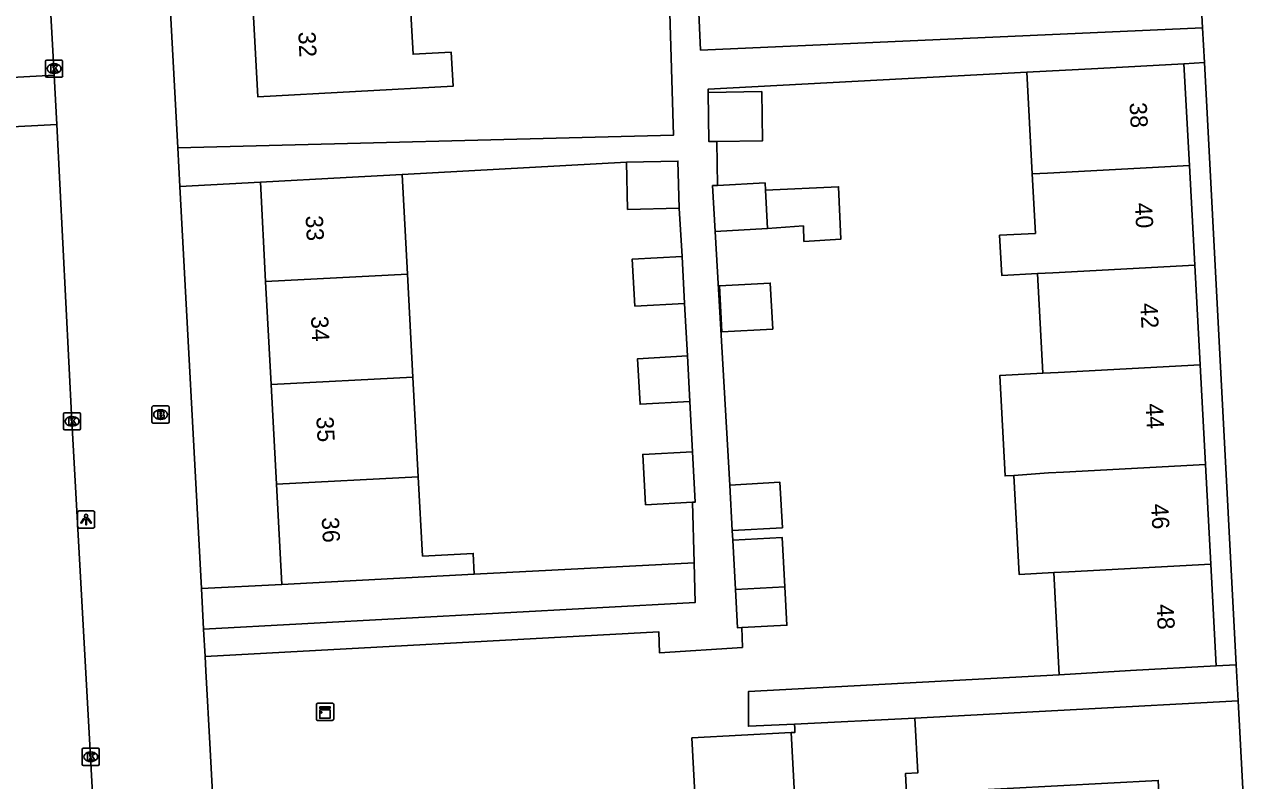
# Model space of a CAD drawing. Extents: x 158087 to 159494, y 382905 to 383981.
# Drawn here: x 158744.8 to 158815.4, y 383427.4 to 383471.3 of the extents above; entities that cross this region are included whole.
import ezdxf

# ---------------------------------------------------------------- set-up
doc = ezdxf.new("R2010")
doc.units = 0
for name, color, linetype in [('IMGEO_Brandkraan', 7, 'Continuous'), ('IMGEO_Groenvoorziening', 7, 'Continuous'), ('IMGEO_Kast', 7, 'Continuous'), ('IMGEO_Kolk', 7, 'Continuous'), ('IMGEO_Lichtpunt', 7, 'Continuous'), ('IMGEO_Pand', 7, 'Continuous'), ('IMGEO_Pand_nummerreeks', 7, 'Continuous'), ('IMGEO_Rijbaan_lokaal_open', 7, 'Continuous'), ('IMGEO_Voetpad_open', 7, 'Continuous')]:
    doc.layers.add(name, color=color, linetype=linetype)

msp = doc.modelspace()

# ---------------------------------------------------------------- linework, layer by layer
at = {"layer": 'IMGEO_Brandkraan'}
for p, q in [((158752.213, 383448.228), (158752.213, 383449.08)), ((158752.288, 383449.154), (158753.14, 383449.154)), ((158752.701, 383448.934), (158752.726, 383448.934)), ((158753.214, 383449.08), (158753.214, 383448.228)), ((158753.14, 383448.154), (158752.288, 383448.154)), ((158752.724, 383448.374), (158752.699, 383448.374))]:
    msp.add_line(p, q, dxfattribs=at)
for points in [[(158752.213, 383448.228), (158752.213, 383449.08)], [(158752.288, 383449.154), (158753.14, 383449.154)], [(158752.561, 383448.854), (158752.561, 383448.454), (158752.774, 383448.454)], [(158752.792, 383448.854), (158752.561, 383448.854)], [(158753.214, 383449.08), (158753.214, 383448.228)], [(158753.14, 383448.154), (158752.288, 383448.154)], [(158752.74, 383448.773), (158752.686, 383448.773), (158752.686, 383448.697)], [(158752.686, 383448.697), (158752.739, 383448.697)], [(158752.748, 383448.621), (158752.686, 383448.621), (158752.686, 383448.54)], [(158752.686, 383448.54), (158752.748, 383448.54)]]:
    msp.add_lwpolyline(points, dxfattribs=at)
for centre, radius, start, end in [((158752.29, 383449.078), 0.0765, 91.55205, 178.44795), ((158752.29, 383449.078), 0.0765, 91.55205, 178.44795), ((158752.796, 383448.709), 0.145, 59.4692, 91.53667), ((158752.821, 383448.756), 0.0922, 285.51372, 58.15012), ((158753.138, 383449.078), 0.0765, 1.55205, 88.44795), ((158753.138, 383449.078), 0.0765, 1.55205, 88.44795), ((158752.29, 383448.23), 0.0765, 181.55205, 268.44795), ((158752.29, 383448.23), 0.0765, 181.55205, 268.44795), ((158752.741, 383448.735), 0.0379, 267.82845, 90.93552), ((158752.749, 383448.58), 0.0404, 269.87594, 90.50774), ((158752.78, 383448.705), 0.251, 268.66757, 293.53466), ((158752.826, 383448.564), 0.105, 301.31148, 78.98903), ((158753.138, 383448.23), 0.0765, 271.55205, 358.44795), ((158753.138, 383448.23), 0.0765, 271.55205, 358.44795)]:
    msp.add_arc(centre, radius, start, end, dxfattribs=at)
for centre, major_axis, ratio, start_param, end_param in [((158752.7, 383448.654), (-0.387, 0.002), 0.722429, 4.712389, 7.853982), ((158752.725, 383448.654), (-0.39, 0.002), 0.717154, 1.570796, 4.712389)]:
    msp.add_ellipse(centre, major_axis=major_axis, ratio=ratio, start_param=start_param, end_param=end_param, dxfattribs=at)
at = {"layer": 'IMGEO_Groenvoorziening'}
for points in [[(158770.939, 383439.389), (158783.713, 383440.041)], [(158755.084, 383438.538), (158759.755, 383438.789)]]:
    msp.add_lwpolyline(points, dxfattribs=at)
at = {"layer": 'IMGEO_Kast'}
for p, q in [((158761.845, 383431.881), (158762.686, 383431.881)), ((158762.686, 383431.881), (158761.845, 383431.881)), ((158761.77, 383430.956), (158761.77, 383431.797)), ((158761.77, 383431.797), (158761.77, 383430.956)), ((158762.77, 383431.806), (158762.77, 383430.965)), ((158762.77, 383430.965), (158762.77, 383431.806)), ((158762.695, 383430.881), (158761.854, 383430.881)), ((158761.854, 383430.881), (158762.695, 383430.881))]:
    msp.add_line(p, q, dxfattribs=at)
for points in [[(158761.965, 383431.671), (158762.565, 383431.671), (158762.565, 383431.586), (158761.965, 383431.586), (158761.965, 383431.671)], [(158761.965, 383431.496), (158762.565, 383431.496), (158762.565, 383431.007), (158761.965, 383431.007), (158761.965, 383431.496)]]:
    msp.add_lwpolyline(points, dxfattribs=at)
msp.add_circle((158762.049, 383431.345), 0.0377, dxfattribs=at)
for centre, start, end in [((158761.848, 383431.803), 92.4484, 184.28452), ((158761.848, 383431.803), 92.4484, 184.28452), ((158762.692, 383431.803), 2.4484, 94.28452), ((158762.692, 383431.803), 2.4484, 94.28452), ((158761.848, 383430.959), 182.4484, 274.28452), ((158761.848, 383430.959), 182.4484, 274.28452), ((158762.692, 383430.959), 272.4484, 4.28452), ((158762.692, 383430.959), 272.4484, 4.28452)]:
    msp.add_arc(centre, 0.0779, start, end, dxfattribs=at)
at = {"layer": 'IMGEO_Kolk'}
for p, q in [((158746.023, 383468.331), (158746.023, 383469.183)), ((158746.098, 383469.257), (158746.95, 383469.257)), ((158746.511, 383469.037), (158746.536, 383469.037)), ((158747.024, 383469.183), (158747.024, 383468.331)), ((158746.95, 383468.257), (158746.098, 383468.257)), ((158746.534, 383468.477), (158746.509, 383468.477)), ((158747.068, 383447.836), (158747.068, 383448.688)), ((158747.143, 383448.762), (158747.995, 383448.762)), ((158747.556, 383448.542), (158747.581, 383448.542)), ((158748.069, 383448.688), (158748.069, 383447.836)), ((158747.995, 383447.762), (158747.143, 383447.762)), ((158747.579, 383447.982), (158747.554, 383447.982)), ((158748.152, 383428.341), (158748.152, 383429.193)), ((158748.227, 383429.267), (158749.079, 383429.267)), ((158748.64, 383429.047), (158748.665, 383429.047)), ((158749.153, 383429.193), (158749.153, 383428.341)), ((158748.663, 383428.487), (158748.638, 383428.487)), ((158749.079, 383428.267), (158748.227, 383428.267))]:
    msp.add_line(p, q, dxfattribs=at)
for points in [[(158746.023, 383468.331), (158746.023, 383469.183)], [(158746.098, 383469.257), (158746.95, 383469.257)], [(158746.344, 383468.957), (158746.467, 383468.957), (158746.467, 383468.806), (158746.597, 383468.957), (158746.761, 383468.957), (158746.615, 383468.806), (158746.768, 383468.557), (158746.616, 383468.557), (158746.531, 383468.721), (158746.467, 383468.654), (158746.467, 383468.557), (158746.344, 383468.557), (158746.344, 383468.957)], [(158747.024, 383469.183), (158747.024, 383468.331)], [(158746.95, 383468.257), (158746.098, 383468.257)], [(158747.068, 383447.836), (158747.068, 383448.688)], [(158747.143, 383448.762), (158747.995, 383448.762)], [(158747.389, 383448.462), (158747.512, 383448.462), (158747.512, 383448.311), (158747.642, 383448.462), (158747.806, 383448.462), (158747.66, 383448.311), (158747.813, 383448.062), (158747.661, 383448.062), (158747.576, 383448.226), (158747.512, 383448.159), (158747.512, 383448.062), (158747.389, 383448.062), (158747.389, 383448.462)], [(158748.069, 383448.688), (158748.069, 383447.836)], [(158747.995, 383447.762), (158747.143, 383447.762)], [(158748.152, 383428.341), (158748.152, 383429.193)], [(158748.227, 383429.267), (158749.079, 383429.267)], [(158749.153, 383429.193), (158749.153, 383428.341)], [(158748.473, 383428.967), (158748.596, 383428.967), (158748.596, 383428.816), (158748.726, 383428.967), (158748.89, 383428.967), (158748.744, 383428.816), (158748.897, 383428.567), (158748.745, 383428.567), (158748.66, 383428.731), (158748.596, 383428.664), (158748.596, 383428.567), (158748.473, 383428.567), (158748.473, 383428.967)], [(158749.079, 383428.267), (158748.227, 383428.267)]]:
    msp.add_lwpolyline(points, dxfattribs=at)
for centre, start, end in [((158746.1, 383469.181), 91.55205, 178.44795), ((158746.1, 383469.181), 91.55205, 178.44795), ((158746.948, 383469.181), 1.55205, 88.44795), ((158746.948, 383469.181), 1.55205, 88.44795), ((158746.1, 383468.333), 181.55205, 268.44795), ((158746.1, 383468.333), 181.55205, 268.44795), ((158746.948, 383468.333), 271.55205, 358.44795), ((158746.948, 383468.333), 271.55205, 358.44795), ((158747.145, 383448.686), 91.55205, 178.44795), ((158747.145, 383448.686), 91.55205, 178.44795), ((158747.993, 383448.686), 1.55205, 88.44795), ((158747.993, 383448.686), 1.55205, 88.44795), ((158747.145, 383447.838), 181.55205, 268.44795), ((158747.145, 383447.838), 181.55205, 268.44795), ((158747.993, 383447.838), 271.55205, 358.44795), ((158747.993, 383447.838), 271.55205, 358.44795), ((158748.229, 383429.191), 91.55205, 178.44795), ((158748.229, 383429.191), 91.55205, 178.44795), ((158749.077, 383429.191), 1.55205, 88.44795), ((158749.077, 383429.191), 1.55205, 88.44795), ((158748.229, 383428.343), 181.55205, 268.44795), ((158748.229, 383428.343), 181.55205, 268.44795), ((158749.077, 383428.343), 271.55205, 358.44795), ((158749.077, 383428.343), 271.55205, 358.44795)]:
    msp.add_arc(centre, 0.0765, start, end, dxfattribs=at)
for centre, major_axis, ratio, start_param, end_param in [((158746.51, 383468.757), (-0.387, 0.002), 0.722429, 4.712389, 7.853982), ((158746.535, 383468.757), (-0.39, 0.002), 0.717154, 1.570796, 4.712389), ((158747.555, 383448.262), (-0.387, 0.002), 0.722429, 4.712389, 7.853982), ((158747.58, 383448.262), (-0.39, 0.002), 0.717154, 1.570796, 4.712389), ((158748.639, 383428.767), (-0.387, 0.002), 0.722429, 4.712389, 7.853982), ((158748.664, 383428.767), (-0.39, 0.002), 0.717154, 1.570796, 4.712389)]:
    msp.add_ellipse(centre, major_axis=major_axis, ratio=ratio, start_param=start_param, end_param=end_param, dxfattribs=at)
at = {"layer": 'IMGEO_Lichtpunt'}
for p, q in [((158747.887, 383442.962), (158747.887, 383442.155)), ((158747.887, 383442.962), (158747.887, 383442.155)), ((158748.789, 383443.057), (158747.981, 383443.057)), ((158748.789, 383443.057), (158747.981, 383443.057)), ((158748.883, 383442.155), (158748.883, 383442.962)), ((158748.883, 383442.155), (158748.883, 383442.962)), ((158747.981, 383442.061), (158748.789, 383442.061)), ((158747.981, 383442.061), (158748.789, 383442.061))]:
    msp.add_line(p, q, dxfattribs=at)
for points in [[(158748.261, 383442.626), (158748.3, 383442.598), (158748.112, 383442.336), (158748.074, 383442.363), (158748.261, 383442.626)], [(158748.363, 383442.578), (158748.41, 383442.578), (158748.41, 383442.256), (158748.363, 383442.256), (158748.363, 383442.578)], [(158748.473, 383442.598), (158748.511, 383442.625), (158748.698, 383442.363), (158748.659, 383442.335), (158748.473, 383442.598)]]:
    msp.add_lwpolyline(points, dxfattribs=at)
msp.add_circle((158748.386, 383442.76), 0.0994, dxfattribs=at)
for centre, start, end in [((158747.981, 383442.962), 90, 180), ((158747.981, 383442.962), 90, 180), ((158748.789, 383442.962), 0, 90), ((158748.789, 383442.962), 0, 90), ((158747.981, 383442.155), 180, 270), ((158747.981, 383442.155), 180, 270), ((158748.789, 383442.155), 270, 0), ((158748.789, 383442.155), 270, 360)]:
    msp.add_arc(centre, 0.0946, start, end, dxfattribs=at)
at = {"layer": 'IMGEO_Pand'}
for points in [[(158767.177, 383473.347), (158767.381, 383469.588), (158769.597, 383469.708), (158769.704, 383467.729), (158758.371, 383467.115), (158758.06, 383472.854)], [(158803.041, 383468.55), (158807.176, 383468.773), (158812.168, 383469.041)], [(158812.486, 383463.13), (158812.168, 383469.041)], [(158803.359, 383462.64), (158803.041, 383468.55)], [(158784.528, 383467.374), (158787.639, 383467.425), (158787.686, 383464.566), (158785.023, 383464.522)], [(158785.023, 383464.522), (158784.575, 383464.515), (158784.528, 383467.374)], [(158779.78, 383463.314), (158782.769, 383463.389), (158782.837, 383460.646)], [(158782.837, 383460.646), (158779.849, 383460.571), (158779.78, 383463.314)], [(158803.359, 383462.64), (158804.243, 383462.687), (158812.486, 383463.13)], [(158812.486, 383463.13), (158812.797, 383457.339)], [(158758.509, 383462.167), (158763.502, 383462.435), (158766.74, 383462.609)], [(158767.051, 383456.819), (158766.74, 383462.609)], [(158803.671, 383456.849), (158801.584, 383456.738), (158801.46, 383459.071), (158803.545, 383459.182), (158803.359, 383462.64)], [(158758.818, 383456.378), (158758.509, 383462.167)], [(158784.931, 383459.302), (158784.788, 383461.956), (158785.065, 383461.971)], [(158785.065, 383461.971), (158787.833, 383462.12), (158787.856, 383461.697)], [(158787.856, 383461.697), (158792.104, 383461.891), (158792.235, 383458.839), (158790.095, 383458.721), (158790.064, 383459.614), (158787.976, 383459.466)], [(158787.976, 383459.466), (158787.856, 383461.697)], [(158787.976, 383459.466), (158784.931, 383459.302)], [(158783.013, 383457.847), (158780.121, 383457.691), (158780.268, 383454.957), (158783.16, 383455.113)], [(158783.013, 383457.847), (158783.16, 383455.113)], [(158812.797, 383457.339), (158804.554, 383456.896), (158803.671, 383456.849)], [(158813.109, 383451.548), (158812.797, 383457.339)], [(158767.051, 383456.819), (158758.818, 383456.378)], [(158767.372, 383450.836), (158767.051, 383456.819)], [(158803.982, 383451.058), (158803.671, 383456.849)], [(158759.136, 383450.395), (158758.818, 383456.378)], [(158785.326, 383453.465), (158785.182, 383456.14), (158788.139, 383456.299), (158788.283, 383453.624), (158785.326, 383453.465)], [(158783.466, 383449.408), (158780.574, 383449.252), (158780.432, 383451.902), (158783.324, 383452.058)], [(158783.324, 383452.058), (158783.466, 383449.408)], [(158802.283, 383445.119), (158801.779, 383445.092), (158801.465, 383450.922), (158803.982, 383451.058)], [(158813.109, 383451.548), (158804.865, 383451.105), (158803.982, 383451.058)], [(158813.42, 383445.758), (158813.109, 383451.548)], [(158759.136, 383450.395), (158767.372, 383450.836)], [(158759.445, 383444.604), (158759.136, 383450.395)], [(158767.683, 383445.045), (158767.372, 383450.836)], [(158783.626, 383443.565), (158780.888, 383443.418), (158780.731, 383446.335), (158783.623, 383446.491)], [(158783.623, 383446.491), (158783.78, 383443.573), (158783.626, 383443.565)], [(158813.42, 383445.758), (158805.176, 383445.315), (158804.294, 383445.268), (158802.283, 383445.119)], [(158813.731, 383439.967), (158813.42, 383445.758)], [(158759.445, 383444.604), (158767.683, 383445.045)], [(158759.755, 383438.789), (158759.445, 383444.604)], [(158767.683, 383445.045), (158767.931, 383440.43), (158770.875, 383440.588), (158770.939, 383439.389)], [(158785.79, 383444.561), (158788.698, 383444.718), (158788.84, 383442.076), (158785.932, 383441.919)], [(158785.932, 383441.919), (158785.79, 383444.561)], [(158802.283, 383445.119), (158802.593, 383439.368), (158804.605, 383439.476)], [(158785.967, 383441.348), (158788.834, 383441.502), (158788.988, 383438.637)], [(158786.121, 383438.483), (158785.967, 383441.348)], [(158804.605, 383439.476), (158805.487, 383439.524), (158813.731, 383439.967)], [(158814.049, 383434.056), (158813.731, 383439.967)], [(158770.939, 383439.389), (158759.755, 383438.789)], [(158804.925, 383433.525), (158804.605, 383439.476)], [(158786.121, 383438.483), (158788.988, 383438.637)], [(158786.492, 383436.273), (158786.241, 383436.26), (158786.121, 383438.483)], [(158788.988, 383438.637), (158789.108, 383436.414), (158786.492, 383436.273)], [(158804.925, 383433.525), (158809.057, 383433.788), (158814.049, 383434.056)], [(158789.348, 383430.17), (158789.569, 383430.182), (158789.556, 383430.42), (158789.542, 383430.672)], [(158789.542, 383430.672), (158796.528, 383431.019)], [(158796.528, 383431.019), (158796.703, 383427.833), (158795.993, 383427.794), (158796.058, 383426.608), (158810.679, 383427.393), (158811.679, 383408.796), (158796.765, 383407.994), (158795.989, 383422.454), (158789.779, 383422.121), (158789.695, 383423.683)], [(158789.695, 383423.683), (158783.929, 383423.374), (158783.581, 383429.861), (158789.348, 383430.17)], [(158789.695, 383423.683), (158789.348, 383430.17)]]:
    msp.add_lwpolyline(points, dxfattribs=at)
at = {"layer": 'IMGEO_Rijbaan_lokaal_open'}
for points in [[(158742.488, 383543.188), (158742.993, 383534.476), (158744.278, 383508.757), (158744.763, 383500), (158745.303, 383490.257), (158746.519, 383468.757), (158746.538, 383468.375)], [(158746.538, 383468.375), (158739.475, 383467.995)], [(158746.538, 383468.375), (158746.684, 383465.519)], [(158746.684, 383465.519), (158739.632, 383465.14)], [(158746.684, 383465.519), (158747.564, 383448.262), (158748.649, 383428.766), (158749.095, 383420.555), (158749.292, 383417.289), (158749.378, 383416.177)]]:
    msp.add_lwpolyline(points, dxfattribs=at)
at = {"layer": 'IMGEO_Voetpad_open'}
for points in [[(158749.185, 383548.475), (158751.779, 383500), (158753.706, 383464.158)], [(158813.255, 383471.134), (158811.73, 383500), (158810.686, 383519.759)], [(158753.706, 383464.158), (158782.511, 383464.882), (158782.13, 383477.799)], [(158813.255, 383471.134), (158784.091, 383469.833), (158783.878, 383474.616)], [(158813.362, 383469.105), (158813.255, 383471.134)], [(158812.168, 383469.041), (158813.362, 383469.105)], [(158813.362, 383469.105), (158815.211, 383434.117)], [(158803.041, 383468.55), (158784.525, 383467.554), (158784.528, 383467.374)], [(158785.023, 383464.522), (158785.065, 383461.971)], [(158753.706, 383464.158), (158753.827, 383461.915)], [(158766.74, 383462.609), (158779.78, 383463.314)], [(158753.827, 383461.915), (158758.509, 383462.167)], [(158755.084, 383438.538), (158753.827, 383461.915)], [(158782.837, 383460.646), (158783.013, 383457.847)], [(158784.931, 383459.302), (158785.79, 383444.561)], [(158783.16, 383455.113), (158783.324, 383452.058)], [(158783.466, 383449.408), (158783.623, 383446.491)], [(158783.626, 383443.565), (158783.713, 383440.041)], [(158785.932, 383441.919), (158785.967, 383441.348)], [(158783.713, 383440.041), (158783.771, 383437.729), (158755.21, 383436.193)], [(158755.21, 383436.193), (158755.084, 383438.538)], [(158755.21, 383436.193), (158755.296, 383434.603)], [(158786.492, 383436.273), (158786.52, 383435.121), (158781.698, 383434.814), (158781.67, 383436.021), (158755.296, 383434.603)], [(158755.296, 383434.603), (158755.341, 383433.762), (158755.588, 383429.184), (158756.796, 383406.718)], [(158814.049, 383434.056), (158815.211, 383434.117)], [(158815.211, 383434.117), (158815.323, 383432.012)], [(158789.542, 383430.672), (158786.867, 383430.539), (158786.867, 383432.553), (158804.925, 383433.525)], [(158815.323, 383432.012), (158796.528, 383431.019)], [(158815.797, 383389.77), (158817.482, 383391.154), (158815.323, 383432.012)]]:
    msp.add_lwpolyline(points, dxfattribs=at)

# ---------------------------------------------------------------- texts
at = {"layer": 'IMGEO_Pand_nummerreeks'}
for s, rotation, p in [('32', 272.75026, (158760.713, 383470.886)), ('38', 273.0776, (158809.005, 383466.772)), ('40', 273.07657, (158809.318, 383460.941)), ('33', 273.05086, (158761.137, 383460.204)), ('42', 273.0776, (158809.632, 383455.116)), ('34', 273.05086, (158761.448, 383454.36)), ('44', 273.07657, (158809.945, 383449.282)), ('35', 273.05086, (158761.76, 383448.515)), ('46', 273.07657, (158810.259, 383443.452)), ('36', 273.05086, (158762.071, 383442.671)), ('48', 273.07657, (158810.572, 383437.618))]:
    msp.add_text(s, height=1, rotation=rotation, dxfattribs=at).set_placement(p)

doc.saveas('drawing.dxf')
